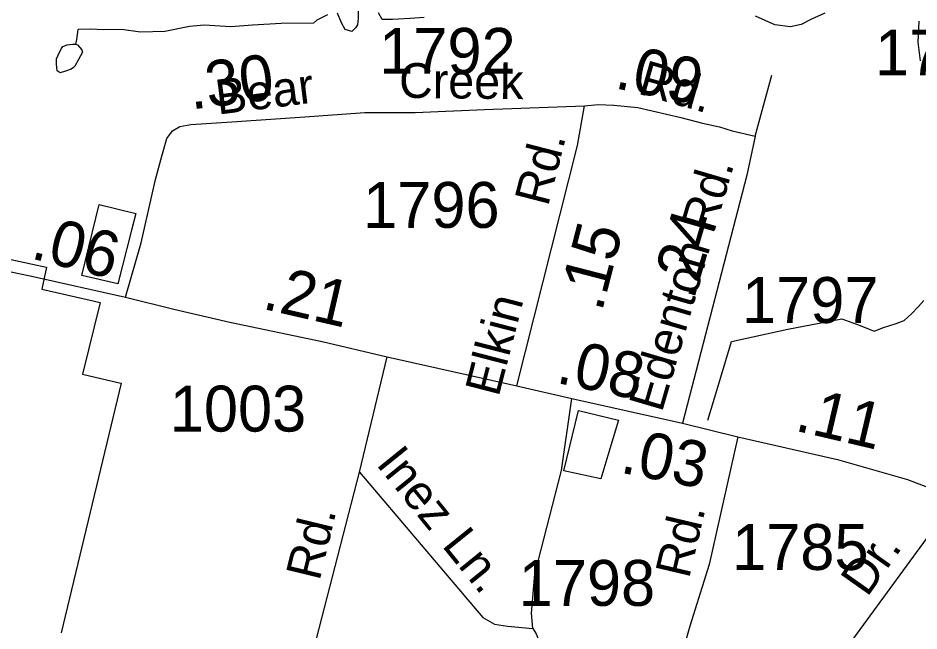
# Model space of a CAD drawing. Extents: x 2206922 to 2357709, y 510027 to 673830.
# Drawn here: x 2327632 to 2330088, y 595941 to 597611 of the extents above; entities that cross this region are included whole.
import ezdxf

# ---------------------------------------------------------------- set-up
doc = ezdxf.new("R2010")
doc.units = 0
for name, color, linetype in [('Exist Boundary Political City Limit New', 7, 'Continuous'), ('Exist Hydrographic Misc Water Feature', 7, 'Continuous'), ('Exist Road Non-System Type 51', 7, 'Continuous'), ('Exist Road Non-System Type 51 Label', 7, 'Continuous'), ('Exist Road Secondary Mileage Hundredths English Label', 7, 'Continuous'), ('Exist Road Secondary Type 51 Attributed', 7, 'Continuous'), ('Exist Road Secondary Type 51 Label', 7, 'Continuous'), ('Exist Road Secondary Type 51 Number Label', 7, 'Continuous'), ('Map Preparation Boundary City Limit Buffer Line', 7, 'Continuous')]:
    doc.layers.add(name, color=color, linetype=linetype)

msp = doc.modelspace()

# ---------------------------------------------------------------- linework, layer by layer
at = {"layer": 'Exist Boundary Political City Limit New'}
for points in [[(2327942, 597032.9), (2327904.8, 596886.9), (2327806, 596909.9), (2327853.8, 597102.8), (2327953.5, 597078.5), (2327942, 597032.9)], [(2327612.5, 596953.4), (2327709.8, 596932.2), (2327697, 596872.4), (2327829, 596842), (2327856.5, 596835.7), (2327808.2, 596640.4), (2327904.5, 596618.5), (2327913.5, 596616.5), (2327749.8, 595935.6)], [(2329240, 596419.6), (2329221, 596355.6), (2329120, 596377.5), (2329159.8, 596541.8), (2329268.8, 596515.7), (2329240, 596419.6)]]:
    msp.add_lwpolyline(points, dxfattribs=at)
at = {"layer": 'Exist Hydrographic Misc Water Feature'}
for points in [[(2328559.2, 597636.8), (2328559.6, 597610.7), (2328557.7, 597592.7), (2328551.8, 597584.3), (2328541.9, 597574.4), (2328523.9, 597580), (2328513.6, 597598.2), (2328503.2, 597624.1)], [(2328739.2, 597612.5), (2328701.3, 597610.1), (2328669.5, 597607.9), (2328653.3, 597607.6), (2328625.2, 597607.3), (2328614.9, 597625.1)], [(2328475.5, 597619.7), (2328447.2, 597605.3), (2328438, 597597.4), (2328349.8, 597596.5), (2328271.7, 597591.6), (2328212.2, 597586.8), (2328139.8, 597592), (2328099.6, 597587.8), (2328032.2, 597574.9), (2327966.1, 597572.3), (2327914.3, 597579.7), (2327866.3, 597579.2), (2327830.4, 597580.9), (2327796.2, 597580.4)], [(2329830.9, 597624.2), (2329792.7, 597607.6), (2329767.1, 597593.7), (2329737.2, 597587.2), (2329695.1, 597592.8), (2329642.4, 597616.1)], [(2330091.9, 597494.9), (2330085.4, 597545), (2330088.6, 597602.9)], [(2327790.4, 597540.3), (2327792.5, 597552.6), (2327796.2, 597580.4)], [(2327790.4, 597540.3), (2327794.7, 597538.4), (2327806.4, 597524.5), (2327808.5, 597518.5), (2327797, 597498.3), (2327787.3, 597480.4), (2327783.2, 597476.5), (2327776.9, 597472.2), (2327761.5, 597466), (2327747.1, 597462), (2327739.4, 597467.7), (2327737.1, 597485.9), (2327736.9, 597499.7), (2327744.7, 597516), (2327750.6, 597528.1), (2327754.5, 597534), (2327766.6, 597538.2), (2327780.6, 597540.2), (2327790.4, 597540.3)], [(2329512.4, 596515.6), (2329539.7, 596605.5), (2329576.6, 596729.8), (2329730, 596763.4), (2329877.4, 596791.2), (2329927.7, 596773.8), (2329966, 596758), (2329991.4, 596768.3), (2330025.5, 596778.6), (2330047.2, 596787.1), (2330067.3, 596805.2), (2330086.8, 596825.4), (2330100.9, 596841.5)]]:
    msp.add_lwpolyline(points, dxfattribs=at)
at = {"layer": 'Exist Road Non-System Type 51'}
for p, q in [((2329641.7, 597289), (2329687.2, 597455.3)), ((2328563.4, 596373.6), (2328638.2, 596687.9))]:
    msp.add_line(p, q, dxfattribs=at)
for points in [[(2329035.4, 595948.1), (2329031.7, 595989.2), (2329041, 596095.8), (2329113.9, 596378.3), (2329142, 596574.7)], [(2328272.4, 595223.2), (2328349.3, 595545.9), (2328563.4, 596373.6)], [(2328563.4, 596373.6), (2328899, 595978), (2328930.7, 595959.3), (2328966.3, 595953.7), (2329035.4, 595948.1)], [(2329035.4, 595948.1), (2329044.8, 595933.1), (2329051.3, 595917.2), (2329064.4, 595885.4), (2329058.8, 595842.4), (2329040.1, 595761.9), (2329008.3, 595631), (2328915.8, 595248.4), (2328841.3, 595018)]]:
    msp.add_lwpolyline(points, dxfattribs=at)
at = {"layer": 'Exist Road Secondary Type 51 Attributed'}
for p, q in [((2329443, 596507.4), (2329594.4, 596470)), ((2330187, 596301.6), (2329713.1, 595653.4))]:
    msp.add_line(p, q, dxfattribs=at)
for points in [[(2327925.3, 596850.7), (2327967.7, 596999), (2328007.2, 597171.4), (2328024.1, 597234.9), (2328038.2, 597283), (2328053.8, 597304.2), (2328073.5, 597315.5), (2328103.2, 597321.1), (2328214.7, 597328.2), (2328413.8, 597342.3), (2328577.6, 597353.6), (2328714.5, 597353.6), (2328903.7, 597362.1), (2329175.8, 597371.6)], [(2328991.5, 596609.3), (2329156.7, 597263.5), (2329175.8, 597371.6)], [(2329175.8, 597371.6), (2329213.9, 597375.9), (2329256.3, 597373.7), (2329321.9, 597367.4), (2329438.4, 597339.8), (2329497.7, 597325), (2329544.3, 597314.4), (2329578.2, 597303.8), (2329641.7, 597289)], [(2325729, 597334), (2326056.7, 597264.5), (2326066.3, 597262.4), (2326605.2, 597148.1), (2326692.1, 597127.6), (2327131.8, 597024.1), (2327273.6, 596993.1), (2327397.5, 596963.7), (2327479, 596947.4), (2327673.3, 596906.5), (2327925.3, 596850.7)], [(2329641.7, 597289), (2329618.4, 597183), (2329443, 596507.4)], [(2327925.3, 596850.7), (2328057.3, 596817.5), (2328209.8, 596782.2), (2328461.1, 596729.9), (2328638.2, 596687.9), (2328991.5, 596609.3)], [(2328991.5, 596609.3), (2329142, 596574.7), (2329443, 596507.4)], [(2329594.4, 596470), (2329515.9, 596122), (2329463.5, 595953.7), (2329273.8, 595286.8)], [(2329594.4, 596470), (2329865.5, 596408.2), (2330056.2, 596354), (2330153.4, 596316.6), (2330187, 596301.6)]]:
    msp.add_lwpolyline(points, dxfattribs=at)
at = {"layer": 'Map Preparation Boundary City Limit Buffer Line'}
for points in [[(2327942, 597032.9), (2327904.8, 596886.9), (2327806, 596909.9), (2327853.8, 597102.8), (2327953.5, 597078.5), (2327942, 597032.9)], [(2327612.5, 596953.4), (2327709.8, 596932.2), (2327697, 596872.4), (2327829, 596842), (2327856.5, 596835.7), (2327808.2, 596640.4), (2327904.5, 596618.5), (2327913.5, 596616.5), (2327749.8, 595935.6)], [(2329240, 596419.6), (2329221, 596355.6), (2329120, 596377.5), (2329159.8, 596541.8), (2329268.8, 596515.7), (2329240, 596419.6)]]:
    msp.add_lwpolyline(points, dxfattribs=at)

# ---------------------------------------------------------------- texts
at = {"layer": 'Exist Road Non-System Type 51 Label'}
for s, rotation, p in [('Inez', 308.9281, (2328606.1, 596395.6)), ('Rd.', 76.4186, (2328453.9, 596075.3)), ('Ln.', 308.9281, (2328785.5, 596173.5))]:
    msp.add_text(s, height=95, rotation=rotation, dxfattribs=at).set_placement(p)
at = {"layer": 'Exist Road Secondary Mileage Hundredths English Label'}
for s, rotation, p in [('.09', 348.1148, (2329255.5, 597420.7)), ('.30', 7.1414, (2328104.4, 597361.8)), ('.06', 345.5296, (2327664, 596957.1)), ('.24', 73.678, (2329473.8, 596840.6)), ('.15', 75.5214, (2329223.2, 596808.1)), ('.21', 347.0424, (2328295.1, 596819.5)), ('.08', 348.1148, (2329095.9, 596617.8)), ('.11', 346.8269, (2329746.2, 596487.6)), ('.03', 348.9363, (2329270.5, 596373.1))]:
    msp.add_text(s, height=125, rotation=rotation, dxfattribs=at).set_placement(p)
at = {"layer": 'Exist Road Secondary Type 51 Label'}
for s, rotation, p in [('Creek', 359.3517, (2328670.5, 597393.9)), ('Rd.', 344.0957, (2329318.9, 597405.7)), ('Bear', 7.1911, (2328177, 597347.8)), ('Rd.', 75.5214, (2329076.7, 597095.4)), ('Rd.', 73.678, (2329529, 597023)), ('Edenton', 73.678, (2329386.9, 596534.2)), ('Elkin', 75.5214, (2328941.8, 596576.5)), ('Rd.', 76.7171, (2329460.9, 596081.4)), ('Dr.', 54.8062, (2329946.4, 596031.1))]:
    msp.add_text(s, height=95, rotation=rotation, dxfattribs=at).set_placement(p)
at = {"layer": 'Exist Road Secondary Type 51 Number Label'}
for s, p in [('1792', (2328616.8, 597459.2)), ('1766', (2329968, 597454.7)), ('1796', (2328573, 597039.5)), ('1797', (2329605.5, 596780.4)), ('1003', (2328046, 596484.4)), ('1785', (2329578.4, 596107.3)), ('1798', (2328996.9, 596009.5))]:
    msp.add_text(s, height=125, dxfattribs=at).set_placement(p)

doc.saveas('drawing.dxf')
